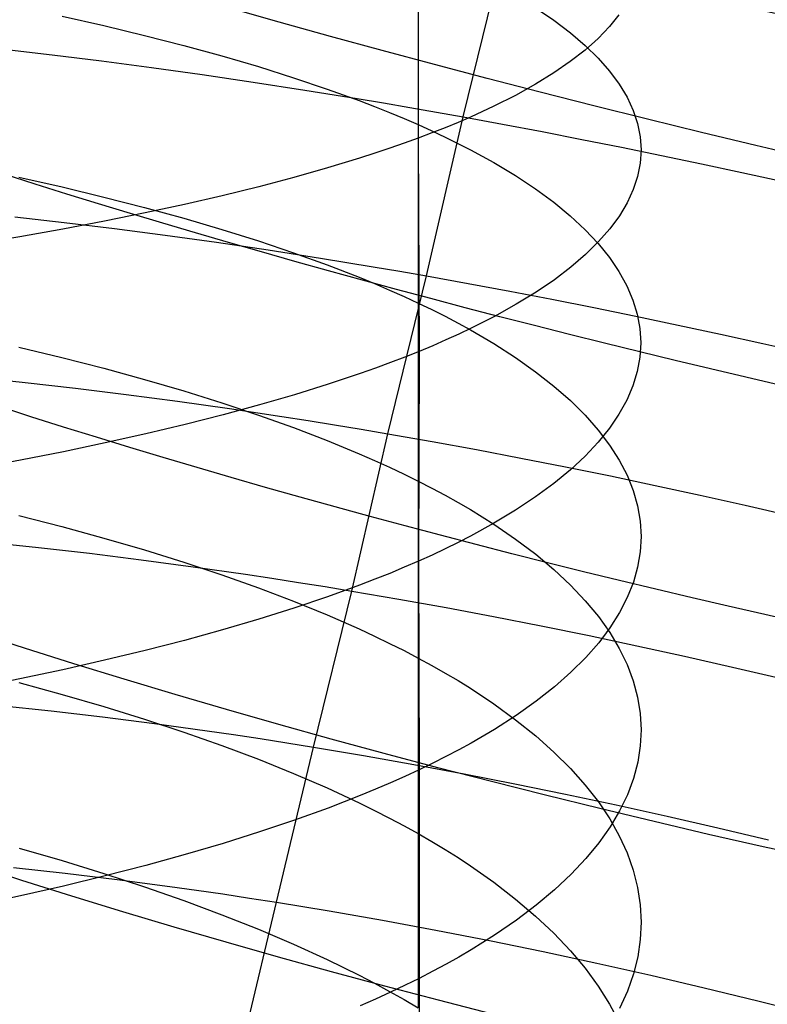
# Model space of a CAD drawing. Extents: x -383 to 1849, y -1185 to -529.
# Tile 750 of 870: x 1799.5 to 1806.04, y -1041.4 to -1032.77. Entities that reach past the tile are written whole.
import ezdxf

# ---------------------------------------------------------------- set-up
doc = ezdxf.new("R2010")
doc.units = 0
doc.layers.add('PREDEFINITO', color=7, linetype='CONTINUOUS')

msp = doc.modelspace()

# ---------------------------------------------------------------- linework, layer by layer
at = {"layer": 'PREDEFINITO'}
for p, q in [((1802.9865, -1031.9407, 670.0021), (1802.9867, -1033.8071, 669.6813)), ((1802.9857, -1032.1466, 654.7266), (1802.9855, -1033.6893, 654.403)), ((1803.3786, -1033.6212, 503.4469), (1803.7216, -1032.2255, 503.1188)), ((1801.7694, -1032.7907, 474.2103), (1801.3276, -1032.6652, 474.3865)), ((1804.0144, -1032.6659, 656.8717), (1804.1744, -1032.7746, 657.3206)), ((1799.8667, -1032.7382, 650.7933), (1800.2336, -1032.8212, 651.1083)), ((1802.2169, -1032.9155, 474.0481), (1801.7694, -1032.7907, 474.2103)), ((1804.1744, -1032.7746, 657.3206), (1804.3193, -1032.8845, 657.7748)), ((1804.7437, -1032.727, 664.7443), (1804.66, -1032.8305, 665.2174)), ((1800.2336, -1032.8212, 651.1083), (1800.5895, -1032.9071, 651.4342)), ((1804.66, -1032.8305, 665.2174), (1804.5611, -1032.9333, 665.6872)), ((1800.5895, -1032.9071, 651.4342), (1800.934, -1032.9957, 651.7708)), ((1802.6697, -1033.0395, 473.9003), (1802.2169, -1032.9155, 474.0481)), ((1804.3193, -1032.8845, 657.7748), (1804.4489, -1032.9957, 658.2338)), ((1804.5611, -1032.9333, 665.6872), (1804.447, -1033.0353, 666.1533)), ((1799.3551, -1033.028, 501.823), (1799.7802, -1033.0772, 502.0622)), ((1800.934, -1032.9957, 651.7708), (1801.2666, -1033.0872, 652.1177)), ((1803.1271, -1033.1626, 473.7669), (1802.6697, -1033.0395, 473.9003)), ((1804.447, -1033.0353, 666.1533), (1804.3177, -1033.1363, 666.615)), ((1804.4489, -1032.9957, 658.2338), (1804.5632, -1033.1078, 658.6971)), ((1799.7802, -1033.0772, 502.0622), (1800.2117, -1033.1306, 502.2876)), ((1800.2117, -1033.1306, 502.2876), (1800.6492, -1033.1882, 502.4988)), ((1801.2666, -1033.0872, 652.1177), (1801.5868, -1033.1812, 652.4748)), ((1804.3177, -1033.1363, 666.615), (1804.1731, -1033.2362, 667.0719)), ((1804.5632, -1033.1078, 658.6971), (1804.6624, -1033.2209, 659.1641)), ((1800.6492, -1033.1882, 502.4988), (1801.0924, -1033.25, 502.6954)), ((1801.5868, -1033.1812, 652.4748), (1801.8942, -1033.2779, 652.8417)), ((1803.5888, -1033.2846, 473.6481), (1803.1271, -1033.1626, 473.7669)), ((1804.6624, -1033.2209, 659.1641), (1804.7463, -1033.3347, 659.6344)), ((1801.0924, -1033.25, 502.6954), (1801.5408, -1033.3159, 502.8771)), ((1801.8942, -1033.2779, 652.8417), (1802.1883, -1033.3771, 653.2182)), ((1804.0542, -1033.4053, 473.544), (1803.5888, -1033.2846, 473.6481)), ((1804.1731, -1033.2362, 667.0719), (1804.0134, -1033.335, 667.5235)), ((1801.5408, -1033.3159, 502.8771), (1801.994, -1033.3861, 503.0434)), ((1801.994, -1033.3861, 503.0434), (1802.4517, -1033.4603, 503.1941)), ((1802.1883, -1033.3771, 653.2182), (1802.4685, -1033.4788, 653.6041)), ((1804.0134, -1033.335, 667.5235), (1803.8384, -1033.4325, 667.969)), ((1804.7463, -1033.3347, 659.6344), (1804.815, -1033.4492, 660.1074)), ((1802.4517, -1033.4603, 503.1941), (1802.682, -1033.499, 503.2634)), ((1802.4685, -1033.4788, 653.6041), (1802.6033, -1033.5306, 653.8004)), ((1803.8384, -1033.4325, 667.969), (1803.6483, -1033.5286, 668.4081)), ((1804.5228, -1033.5247, 473.4549), (1804.0542, -1033.4053, 473.544)), ((1804.815, -1033.4492, 660.1074), (1804.8685, -1033.5642, 660.5824)), ((1802.6033, -1033.5306, 653.8004), (1802.7345, -1033.5829, 653.999)), ((1802.682, -1033.499, 503.2634), (1802.9133, -1033.5387, 503.3287)), ((1802.9133, -1033.5387, 503.3287), (1803.1456, -1033.5795, 503.3899)), ((1803.6483, -1033.5286, 668.4081), (1803.4429, -1033.6231, 668.8402)), ((1804.9941, -1033.6426, 473.3808), (1804.5228, -1033.5247, 473.4549)), ((1804.8685, -1033.5642, 660.5824), (1804.9068, -1033.6796, 661.0591)), ((1802.7345, -1033.5829, 653.999), (1802.8619, -1033.6358, 654.1998)), ((1802.8619, -1033.6358, 654.1998), (1802.9856, -1033.6893, 654.4027)), ((1803.0585, -1035.015, 503.8073), (1803.3786, -1033.6212, 503.4469)), ((1803.1456, -1033.5795, 503.3899), (1803.3786, -1033.6212, 503.4469)), ((1803.4429, -1033.6231, 668.8402), (1803.3346, -1033.6698, 669.0535)), ((1803.3786, -1033.6212, 503.4469), (1803.7236, -1033.6846, 503.5233)), ((1805.4676, -1033.7588, 473.322), (1804.9941, -1033.6426, 473.3808)), ((1802.9855, -1033.6893, 654.403), (1802.9857, -1035.252, 654.0422)), ((1802.9856, -1033.6893, 654.4027), (1803.1056, -1033.7433, 654.6078)), ((1803.2224, -1033.716, 669.2648), (1803.1064, -1033.7618, 669.4741)), ((1803.3346, -1033.6698, 669.0535), (1803.2224, -1033.716, 669.2648)), ((1803.7236, -1033.6846, 503.5233), (1804.0702, -1033.7502, 503.5906)), ((1804.9068, -1033.6796, 661.0591), (1804.9298, -1033.7952, 661.5369)), ((1802.9867, -1033.8071, 669.6813), (1802.8631, -1033.852, 669.8863)), ((1803.1064, -1033.7618, 669.4741), (1802.9867, -1033.8071, 669.6813)), ((1802.9867, -1033.8071, 669.6813), (1802.9929, -1035.6758, 669.3064)), ((1803.1056, -1033.7433, 654.6078), (1803.2217, -1033.7979, 654.8149)), ((1803.2217, -1033.7979, 654.8149), (1803.334, -1033.853, 655.0241)), ((1804.0702, -1033.7502, 503.5906), (1804.4181, -1033.8179, 503.649)), ((1804.4181, -1033.8179, 503.649), (1804.7671, -1033.8876, 503.6984)), ((1804.9298, -1033.7952, 661.5369), (1804.9377, -1033.911, 662.0152)), ((1805.9427, -1033.8733, 473.2786), (1805.4676, -1033.7588, 473.322)), ((1802.7358, -1033.8964, 670.0891), (1802.6048, -1033.9403, 670.2898)), ((1802.8631, -1033.852, 669.8863), (1802.7358, -1033.8964, 670.0891)), ((1803.334, -1033.853, 655.0241), (1803.4425, -1033.9086, 655.2351)), ((1803.4425, -1033.9086, 655.2351), (1803.648, -1034.0213, 655.6628)), ((1804.7671, -1033.8876, 503.6984), (1805.1171, -1033.9593, 503.7389)), ((1804.9377, -1033.911, 662.0152), (1804.9303, -1034.0268, 662.4936)), ((1806.4191, -1033.9859, 473.2507), (1805.9427, -1033.8733, 473.2786)), ((1802.4702, -1033.9837, 670.4881), (1802.1903, -1034.069, 670.878)), ((1802.6048, -1033.9403, 670.2898), (1802.4702, -1033.9837, 670.4881)), ((1805.1171, -1033.9593, 503.7389), (1805.4677, -1034.0329, 503.7706)), ((1802.1903, -1034.069, 670.878), (1801.8967, -1034.1522, 671.2584)), ((1803.648, -1034.0213, 655.6628), (1803.8384, -1034.1358, 656.0974)), ((1804.9303, -1034.0268, 662.4936), (1804.9077, -1034.1424, 662.9713)), ((1805.4677, -1034.0329, 503.7706), (1805.8189, -1034.1084, 503.7935)), ((1799.4891, -1034.1487, 650.149), (1799.8665, -1034.2344, 650.4514)), ((1801.8967, -1034.1522, 671.2584), (1801.5898, -1034.2333, 671.6291)), ((1803.8384, -1034.1358, 656.0974), (1804.0135, -1034.2521, 656.5385)), ((1804.9077, -1034.1424, 662.9713), (1804.8698, -1034.2578, 663.4481)), ((1805.8189, -1034.1084, 503.7935), (1806.1705, -1034.1857, 503.8078)), ((1799.8665, -1034.2344, 650.4514), (1800.2333, -1034.3232, 650.7648)), ((1801.5898, -1034.2333, 671.6291), (1801.2701, -1034.3122, 671.9899)), ((1804.0135, -1034.2521, 656.5385), (1804.1733, -1034.3698, 656.9854)), ((1804.8698, -1034.2578, 663.4481), (1804.8168, -1034.3728, 663.9232)), ((1800.2333, -1034.3232, 650.7648), (1800.5893, -1034.4151, 651.0891)), ((1801.2701, -1034.3122, 671.9899), (1800.938, -1034.3889, 672.3404)), ((1800.5893, -1034.4151, 651.0891), (1800.9338, -1034.51, 651.4239)), ((1800.938, -1034.3889, 672.3404), (1800.594, -1034.4633, 672.6804)), ((1804.1733, -1034.3698, 656.9854), (1804.3179, -1034.489, 657.4376)), ((1804.8168, -1034.3728, 663.9232), (1804.7485, -1034.4873, 664.3963)), ((1799.4529, -1034.496, 502.4284), (1799.8856, -1034.5453, 502.6529)), ((1800.594, -1034.4633, 672.6804), (1800.2386, -1034.5354, 673.0097)), ((1800.9338, -1034.51, 651.4239), (1801.2664, -1034.6078, 651.7691)), ((1804.3179, -1034.489, 657.4376), (1804.4473, -1034.6094, 657.8946)), ((1804.7485, -1034.4873, 664.3963), (1804.665, -1034.6012, 664.8666)), ((1800.2386, -1034.5354, 673.0097), (1799.8723, -1034.605, 673.328)), ((1799.8856, -1034.5453, 502.6529), (1800.3243, -1034.5991, 502.8632)), ((1800.3243, -1034.5991, 502.8632), (1800.7685, -1034.6574, 503.0591)), ((1804.665, -1034.6012, 664.8666), (1804.5663, -1034.7143, 665.3338)), ((1799.4955, -1034.6722, 673.635), (1799.1087, -1034.7368, 673.9304)), ((1799.8723, -1034.605, 673.328), (1799.4955, -1034.6722, 673.635)), ((1800.7685, -1034.6574, 503.0591), (1801.2179, -1034.72, 503.24)), ((1801.2664, -1034.6078, 651.7691), (1801.5867, -1034.7085, 652.1243)), ((1804.4473, -1034.6094, 657.8946), (1804.5615, -1034.731, 658.3559)), ((1801.2179, -1034.72, 503.24), (1801.672, -1034.7872, 503.4056)), ((1801.5867, -1034.7085, 652.1243), (1801.8941, -1034.8119, 652.4893)), ((1804.5663, -1034.7143, 665.3338), (1804.4523, -1034.8264, 665.7972)), ((1804.5615, -1034.731, 658.3559), (1804.6605, -1034.8535, 658.821)), ((1801.672, -1034.7872, 503.4056), (1802.1304, -1034.8587, 503.5557)), ((1801.8941, -1034.8119, 652.4893), (1802.1882, -1034.9181, 652.8639)), ((1802.1304, -1034.8587, 503.5557), (1802.3611, -1034.8961, 503.6247)), ((1804.4523, -1034.8264, 665.7972), (1804.3232, -1034.9376, 666.2564)), ((1804.6605, -1034.8535, 658.821), (1804.7442, -1034.9769, 659.2892)), ((1802.1882, -1034.9181, 652.8639), (1802.4685, -1035.0268, 653.2476)), ((1802.3611, -1034.8961, 503.6247), (1802.5927, -1034.9346, 503.6897)), ((1802.5927, -1034.9346, 503.6897), (1802.8252, -1034.9743, 503.7506)), ((1804.3232, -1034.9376, 666.2564), (1804.1788, -1035.0476, 666.7108)), ((1802.4685, -1035.0268, 653.2476), (1802.6034, -1035.0822, 653.4429)), ((1802.7203, -1036.3968, 504.1894), (1803.0585, -1035.015, 503.8073)), ((1802.8252, -1034.9743, 503.7506), (1803.0585, -1035.015, 503.8073)), ((1803.0585, -1035.015, 503.8073), (1803.4226, -1035.0804, 503.8872)), ((1804.7442, -1034.9769, 659.2892), (1804.8127, -1035.101, 659.7602)), ((1802.6034, -1035.0822, 653.4429), (1802.7346, -1035.1382, 653.6404)), ((1803.4226, -1035.0804, 503.8872), (1803.7883, -1035.1484, 503.9571)), ((1804.1788, -1035.0476, 666.7108), (1804.0192, -1035.1563, 667.1598)), ((1804.8127, -1035.101, 659.7602), (1804.8659, -1035.2257, 660.2332)), ((1802.7346, -1035.1382, 653.6404), (1802.8621, -1035.1948, 653.8401)), ((1802.8621, -1035.1948, 653.8401), (1802.9859, -1035.252, 654.0419)), ((1803.7883, -1035.1484, 503.9571), (1804.1554, -1035.219, 504.017)), ((1804.0192, -1035.1563, 667.1598), (1803.8444, -1035.2635, 667.603)), ((1802.9857, -1035.252, 654.0422), (1802.9856, -1036.8124, 653.6528)), ((1802.9859, -1035.252, 654.0419), (1803.1058, -1035.3098, 654.2458)), ((1803.8444, -1035.2635, 667.603), (1803.6543, -1035.3692, 668.0398)), ((1804.1554, -1035.219, 504.017), (1804.5236, -1035.2919, 504.067)), ((1804.5236, -1035.2919, 504.067), (1804.8928, -1035.3673, 504.1072)), ((1804.8659, -1035.2257, 660.2332), (1804.904, -1035.3508, 660.7079)), ((1803.1058, -1035.3098, 654.2458), (1803.222, -1035.3681, 654.4518)), ((1803.222, -1035.3681, 654.4518), (1803.3344, -1035.4271, 654.6598)), ((1803.6543, -1035.3692, 668.0398), (1803.4491, -1035.4733, 668.4696)), ((1804.8928, -1035.3673, 504.1072), (1805.2627, -1035.4449, 504.1376)), ((1804.904, -1035.3508, 660.7079), (1804.9268, -1035.4761, 661.1836)), ((1803.3344, -1035.4271, 654.6598), (1803.443, -1035.4866, 654.8697)), ((1805.2627, -1035.4449, 504.1376), (1805.633, -1035.5247, 504.1584)), ((1803.3407, -1035.5246, 668.6818), (1803.2286, -1035.5755, 668.892)), ((1803.4491, -1035.4733, 668.4696), (1803.3407, -1035.5246, 668.6818)), ((1803.443, -1035.4866, 654.8697), (1803.6487, -1035.6071, 655.2949)), ((1804.9268, -1035.4761, 661.1836), (1804.9344, -1035.6016, 661.6598)), ((1805.633, -1035.5247, 504.1584), (1806.0035, -1035.6068, 504.1696)), ((1799.4884, -1035.6376, 649.7816), (1799.8658, -1035.7288, 650.0823)), ((1803.1127, -1035.6259, 669.1002), (1802.9929, -1035.6758, 669.3064)), ((1803.2286, -1035.5755, 668.892), (1803.1127, -1035.6259, 669.1002)), ((1803.6487, -1035.6071, 655.2949), (1803.8392, -1035.7296, 655.7271)), ((1804.9344, -1035.6016, 661.6598), (1804.9268, -1035.7271, 662.1361)), ((1806.0035, -1035.6068, 504.1696), (1806.374, -1035.6909, 504.1712)), ((1802.8693, -1035.7252, 669.5104), (1802.7421, -1035.774, 669.7123)), ((1802.9929, -1035.6758, 669.3064), (1802.8693, -1035.7252, 669.5104)), ((1802.9929, -1035.6758, 669.3064), (1802.9872, -1037.514, 668.9173)), ((1799.8658, -1035.7288, 650.0823), (1800.2327, -1035.8234, 650.3939)), ((1802.7421, -1035.774, 669.7123), (1802.6111, -1035.8224, 669.912)), ((1803.8392, -1035.7296, 655.7271), (1804.0144, -1035.8538, 656.1656)), ((1804.9268, -1035.7271, 662.1361), (1804.904, -1035.8525, 662.6118)), ((1800.2327, -1035.8234, 650.3939), (1800.5887, -1035.9213, 650.7164)), ((1802.4765, -1035.8701, 670.1094), (1802.1966, -1035.964, 670.4974)), ((1802.6111, -1035.8224, 669.912), (1802.4765, -1035.8701, 670.1094)), ((1804.0144, -1035.8538, 656.1656), (1804.1745, -1035.9798, 656.6099)), ((1804.904, -1035.8525, 662.6118), (1804.8659, -1035.9776, 663.0865)), ((1799.1099, -1035.9032, 502.817), (1799.5433, -1035.9484, 503.0405)), ((1799.5433, -1035.9484, 503.0405), (1799.9827, -1035.9983, 503.2498)), ((1800.5887, -1035.9213, 650.7164), (1800.9333, -1036.0223, 651.0493)), ((1802.1966, -1035.964, 670.4974), (1801.903, -1036.0557, 670.8761)), ((1804.1745, -1035.9798, 656.6099), (1804.3193, -1036.1072, 657.0595)), ((1804.8659, -1035.9776, 663.0865), (1804.8127, -1036.1022, 663.5596)), ((1799.9827, -1035.9983, 503.2498), (1800.4276, -1036.0529, 503.4447)), ((1800.4276, -1036.0529, 503.4447), (1800.8775, -1036.1123, 503.6248)), ((1800.9333, -1036.0223, 651.0493), (1801.266, -1036.1265, 651.3925)), ((1801.903, -1036.0557, 670.8761), (1801.596, -1036.145, 671.2452)), ((1800.8775, -1036.1123, 503.6248), (1801.3322, -1036.1763, 503.7897)), ((1801.266, -1036.1265, 651.3925), (1801.5863, -1036.2337, 651.7458)), ((1801.596, -1036.145, 671.2452), (1801.2762, -1036.2319, 671.6044)), ((1804.3193, -1036.1072, 657.0595), (1804.4489, -1036.236, 657.5139)), ((1804.8127, -1036.1022, 663.5596), (1804.7442, -1036.2263, 664.0305)), ((1801.2762, -1036.2319, 671.6044), (1800.944, -1036.3164, 671.9535)), ((1801.3322, -1036.1763, 503.7897), (1801.7912, -1036.2451, 503.939)), ((1801.5863, -1036.2337, 651.7458), (1801.8938, -1036.3438, 652.1087)), ((1804.4489, -1036.236, 657.5139), (1804.5633, -1036.366, 657.9725)), ((1804.7442, -1036.2263, 664.0305), (1804.6605, -1036.3497, 664.4987)), ((1800.944, -1036.3164, 671.9535), (1800.5999, -1036.3983, 672.2921)), ((1801.7912, -1036.2451, 503.939), (1802.0221, -1036.2813, 504.0077)), ((1802.0221, -1036.2813, 504.0077), (1802.254, -1036.3186, 504.0724)), ((1802.254, -1036.3186, 504.0724), (1802.4868, -1036.3571, 504.1329)), ((1800.5999, -1036.3983, 672.2921), (1800.2444, -1036.4777, 672.6201)), ((1801.8938, -1036.3438, 652.1087), (1802.1879, -1036.4568, 652.4811)), ((1802.4039, -1037.7755, 504.6031), (1802.7203, -1036.3968, 504.1894)), ((1802.4868, -1036.3571, 504.1329), (1802.7203, -1036.3968, 504.1894)), ((1802.7203, -1036.3968, 504.1894), (1803.1071, -1036.4648, 504.2735)), ((1804.6605, -1036.3497, 664.4987), (1804.5616, -1036.4723, 664.9638)), ((1804.5633, -1036.366, 657.9725), (1804.6625, -1036.497, 658.4348)), ((1800.2444, -1036.4777, 672.6201), (1799.8779, -1036.5544, 672.9371)), ((1802.1879, -1036.4568, 652.4811), (1802.4683, -1036.5727, 652.8627)), ((1803.1071, -1036.4648, 504.2735), (1803.4956, -1036.5359, 504.3463)), ((1804.5616, -1036.4723, 664.9638), (1804.4475, -1036.5938, 665.4251)), ((1804.6625, -1036.497, 658.4348), (1804.7464, -1036.6289, 658.9003)), ((1799.8779, -1036.5544, 672.9371), (1799.501, -1036.6284, 673.243)), ((1802.4683, -1036.5727, 652.8627), (1802.6032, -1036.6316, 653.0569)), ((1803.4956, -1036.5359, 504.3463), (1803.8857, -1036.61, 504.4079)), ((1799.501, -1036.6284, 673.243), (1799.114, -1036.6996, 673.5373)), ((1802.6032, -1036.6316, 653.0569), (1802.7344, -1036.6912, 653.2533)), ((1803.8857, -1036.61, 504.4079), (1804.277, -1036.6871, 504.4585)), ((1804.4475, -1036.5938, 665.4251), (1804.3182, -1036.7143, 665.8822)), ((1804.7464, -1036.6289, 658.9003), (1804.8152, -1036.7616, 659.3684)), ((1802.7344, -1036.6912, 653.2533), (1802.862, -1036.7515, 653.4518)), ((1802.862, -1036.7515, 653.4518), (1802.9858, -1036.8124, 653.6525)), ((1804.3182, -1036.7143, 665.8822), (1804.1737, -1036.8334, 666.3344)), ((1804.277, -1036.6871, 504.4585), (1804.6693, -1036.767, 504.4981)), ((1802.9856, -1036.8124, 653.6528), (1802.9856, -1038.3625, 653.235)), ((1802.9858, -1036.8124, 653.6525), (1803.1058, -1036.8739, 653.8553)), ((1804.1737, -1036.8334, 666.3344), (1804.0139, -1036.9512, 666.7814)), ((1804.6693, -1036.767, 504.4981), (1805.0622, -1036.8496, 504.5268)), ((1804.8152, -1036.7616, 659.3684), (1804.8687, -1036.8949, 659.8387)), ((1803.1058, -1036.8739, 653.8553), (1803.222, -1036.9361, 654.0601)), ((1804.8687, -1036.8949, 659.8387), (1804.9069, -1037.0287, 660.3106)), ((1805.0622, -1036.8496, 504.5268), (1805.4555, -1036.935, 504.5447)), ((1803.222, -1036.9361, 654.0601), (1803.3344, -1036.9989, 654.2669)), ((1803.3344, -1036.9989, 654.2669), (1803.443, -1037.0622, 654.4756)), ((1804.0139, -1036.9512, 666.7814), (1803.839, -1037.0674, 667.2224)), ((1805.4555, -1036.935, 504.5447), (1805.8489, -1037.023, 504.5518)), ((1803.443, -1037.0622, 654.4756), (1803.6487, -1037.1906, 654.8985)), ((1803.839, -1037.0674, 667.2224), (1803.6488, -1037.1819, 667.6571)), ((1804.9069, -1037.0287, 660.3106), (1804.93, -1037.1627, 660.7835)), ((1805.8489, -1037.023, 504.5518), (1806.2421, -1037.1134, 504.5484)), ((1799.4884, -1037.1144, 649.3868), (1799.8658, -1037.2114, 649.6856)), ((1803.6488, -1037.1819, 667.6571), (1803.4435, -1037.2946, 668.0848)), ((1803.6487, -1037.1906, 654.8985), (1803.8393, -1037.321, 655.3282)), ((1804.93, -1037.1627, 660.7835), (1804.9378, -1037.2969, 661.257)), ((1799.8658, -1037.2114, 649.6856), (1800.2327, -1037.3119, 649.9954)), ((1799.221, -1037.3479, 503.4599), (1799.6615, -1037.394, 503.6683)), ((1800.2327, -1037.3119, 649.9954), (1800.5887, -1037.4158, 650.316)), ((1803.3351, -1037.3503, 668.2959), (1803.223, -1037.4054, 668.505)), ((1803.4435, -1037.2946, 668.0848), (1803.3351, -1037.3503, 668.2959)), ((1803.8393, -1037.321, 655.3282), (1804.0146, -1037.4533, 655.7642)), ((1804.9378, -1037.2969, 661.257), (1804.9305, -1037.4311, 661.7304)), ((1799.6615, -1037.394, 503.6683), (1800.1074, -1037.4451, 503.8622)), ((1800.1074, -1037.4451, 503.8622), (1800.5583, -1037.5012, 504.0414)), ((1800.5887, -1037.4158, 650.316), (1800.9333, -1037.5232, 650.647)), ((1803.223, -1037.4054, 668.505), (1803.107, -1037.46, 668.7122)), ((1804.9305, -1037.4311, 661.7304), (1804.9079, -1037.5652, 662.2034)), ((1800.5583, -1037.5012, 504.0414), (1801.0139, -1037.5623, 504.2055)), ((1800.9333, -1037.5232, 650.647), (1801.266, -1037.6338, 650.9881)), ((1802.9872, -1037.514, 668.9173), (1802.8636, -1037.5675, 669.1202)), ((1803.107, -1037.46, 668.7122), (1802.9872, -1037.514, 668.9173)), ((1802.9872, -1037.514, 668.9173), (1802.9932, -1039.3425, 668.4743)), ((1804.0146, -1037.4533, 655.7642), (1804.1747, -1037.5874, 656.2061)), ((1801.0139, -1037.5623, 504.2055), (1801.4736, -1037.6283, 504.354)), ((1802.7363, -1037.6204, 669.321), (1802.6054, -1037.6727, 669.5196)), ((1802.8636, -1037.5675, 669.1202), (1802.7363, -1037.6204, 669.321)), ((1804.1747, -1037.5874, 656.2061), (1804.3196, -1037.7232, 656.6532)), ((1804.9079, -1037.5652, 662.2034), (1804.87, -1037.6989, 662.6753)), ((1801.266, -1037.6338, 650.9881), (1801.5863, -1037.7477, 651.3392)), ((1801.4736, -1037.6283, 504.354), (1801.7049, -1037.6632, 504.4224)), ((1801.7049, -1037.6632, 504.4224), (1801.937, -1037.6994, 504.4867)), ((1801.937, -1037.6994, 504.4867), (1802.1701, -1037.7368, 504.547)), ((1802.6054, -1037.6727, 669.5196), (1802.4707, -1037.7244, 669.716)), ((1804.87, -1037.6989, 662.6753), (1804.817, -1037.8322, 663.1456)), ((1801.5863, -1037.7477, 651.3392), (1801.8938, -1037.8647, 651.7)), ((1802.0681, -1039.1424, 505.039), (1802.4039, -1037.7755, 504.6031)), ((1802.1701, -1037.7368, 504.547), (1802.4039, -1037.7755, 504.6031)), ((1802.4707, -1037.7244, 669.716), (1802.1909, -1037.8261, 670.1019)), ((1802.4039, -1037.7755, 504.6031), (1802.8163, -1037.8464, 504.6918)), ((1804.3196, -1037.7232, 656.6532), (1804.4492, -1037.8603, 657.105)), ((1801.8938, -1037.8647, 651.7), (1802.1879, -1037.9848, 652.0702)), ((1802.1909, -1037.8261, 670.1019), (1801.8973, -1037.9253, 670.4785)), ((1802.8163, -1037.8464, 504.6918), (1803.2307, -1037.921, 504.7677)), ((1804.4492, -1037.8603, 657.105), (1804.5636, -1037.9987, 657.5611)), ((1804.817, -1037.8322, 663.1456), (1804.7487, -1037.9649, 663.6139)), ((1801.8973, -1037.9253, 670.4785), (1801.5904, -1038.022, 670.8454)), ((1803.2307, -1037.921, 504.7677), (1803.6466, -1037.9993, 504.8311)), ((1804.7487, -1037.9649, 663.6139), (1804.6652, -1038.0969, 664.0795)), ((1801.5904, -1038.022, 670.8454), (1801.2706, -1038.1161, 671.2025)), ((1802.1879, -1037.9848, 652.0702), (1802.4683, -1038.1078, 652.4496)), ((1803.6466, -1037.9993, 504.8311), (1804.0638, -1038.0811, 504.8819)), ((1804.5636, -1037.9987, 657.5611), (1804.6628, -1038.1383, 658.0208)), ((1799.5366, -1038.276, 475.7511), (1799.11, -1038.1383, 475.9533)), ((1801.2706, -1038.1161, 671.2025), (1800.9385, -1038.2075, 671.5495)), ((1802.4683, -1038.1078, 652.4496), (1802.6032, -1038.1704, 652.6426)), ((1804.0638, -1038.0811, 504.8819), (1804.4819, -1038.1664, 504.9204)), ((1804.6652, -1038.0969, 664.0795), (1804.5665, -1038.228, 664.5419)), ((1804.6628, -1038.1383, 658.0208), (1804.7468, -1038.2788, 658.4837)), ((1800.9385, -1038.2075, 671.5495), (1800.5945, -1038.2962, 671.8862)), ((1802.6032, -1038.1704, 652.6426), (1802.7344, -1038.2338, 652.8378)), ((1804.5665, -1038.228, 664.5419), (1804.4526, -1038.358, 665.0006)), ((1804.4819, -1038.1664, 504.9204), (1804.9006, -1038.255, 504.9466)), ((1799.9702, -1038.4125, 475.5625), (1799.5366, -1038.276, 475.7511)), ((1800.5945, -1038.2962, 671.8862), (1800.2391, -1038.3821, 672.2121)), ((1802.7344, -1038.2338, 652.8378), (1802.862, -1038.2978, 653.0352)), ((1802.862, -1038.2978, 653.0352), (1802.9858, -1038.3625, 653.2347)), ((1804.7468, -1038.2788, 658.4837), (1804.8156, -1038.4201, 658.9493)), ((1804.9006, -1038.255, 504.9466), (1805.3195, -1038.3468, 504.9606)), ((1800.2391, -1038.3821, 672.2121), (1799.8728, -1038.4651, 672.5272)), ((1802.9856, -1038.3625, 653.235), (1802.9857, -1039.9011, 652.7883)), ((1802.9858, -1038.3625, 653.2347), (1803.1058, -1038.4279, 653.4362)), ((1804.4526, -1038.358, 665.0006), (1804.3234, -1038.4868, 665.4552)), ((1805.3195, -1038.3468, 504.9606), (1805.7383, -1038.4418, 504.9626)), ((1799.8728, -1038.4651, 672.5272), (1799.496, -1038.5452, 672.8311)), ((1800.4103, -1038.5477, 475.3878), (1799.9702, -1038.4125, 475.5625)), ((1803.1058, -1038.4279, 653.4362), (1803.222, -1038.4939, 653.6399)), ((1804.3234, -1038.4868, 665.4552), (1804.1791, -1038.6143, 665.9049)), ((1804.8156, -1038.4201, 658.9493), (1804.8691, -1038.5621, 659.417)), ((1805.7383, -1038.4418, 504.9626), (1806.1567, -1038.5397, 504.9526)), ((1799.496, -1038.5452, 672.8311), (1799.1092, -1038.6222, 673.1236)), ((1800.8562, -1038.6815, 475.2271), (1800.4103, -1038.5477, 475.3878)), ((1803.222, -1038.4939, 653.6399), (1803.3344, -1038.5606, 653.8454)), ((1803.3344, -1038.5606, 653.8454), (1803.443, -1038.6279, 654.0529)), ((1804.8691, -1038.5621, 659.417), (1804.9074, -1038.7045, 659.8862)), ((1799.4891, -1038.5783, 648.9642), (1799.8664, -1038.681, 649.2612)), ((1803.443, -1038.6279, 654.0529), (1803.6487, -1038.7642, 654.4733)), ((1804.1791, -1038.6143, 665.9049), (1804.0195, -1038.7403, 666.3494)), ((1799.8664, -1038.681, 649.2612), (1800.2333, -1038.7875, 649.5691)), ((1801.3075, -1038.8136, 475.0805), (1800.8562, -1038.6815, 475.2271)), ((1804.0195, -1038.7403, 666.3494), (1803.8447, -1038.8646, 666.7881)), ((1804.9074, -1038.7045, 659.8862), (1804.9305, -1038.8473, 660.3565)), ((1799.3232, -1038.7776, 504.1115), (1799.7696, -1038.8252, 504.3039)), ((1799.7696, -1038.8252, 504.3039), (1800.2209, -1038.8781, 504.4817)), ((1800.2333, -1038.7875, 649.5691), (1800.5892, -1038.8977, 649.8876)), ((1801.7638, -1038.9441, 474.9482), (1801.3075, -1038.8136, 475.0805)), ((1803.6487, -1038.7642, 654.4733), (1803.8393, -1038.9028, 654.9004)), ((1800.2209, -1038.8781, 504.4817), (1800.6769, -1038.9363, 504.6445)), ((1800.5892, -1038.8977, 649.8876), (1800.9338, -1039.0115, 650.2165)), ((1803.8447, -1038.8646, 666.7881), (1803.6546, -1038.9872, 667.2205)), ((1803.8393, -1038.9028, 654.9004), (1804.0146, -1039.0434, 655.3339)), ((1804.9305, -1038.8473, 660.3565), (1804.9384, -1038.9902, 660.8274)), ((1800.6769, -1038.9363, 504.6445), (1801.137, -1038.9997, 504.7918)), ((1801.137, -1038.9997, 504.7918), (1801.3685, -1039.0334, 504.8596)), ((1802.2244, -1039.0726, 474.8303), (1801.7638, -1038.9441, 474.9482)), ((1803.6546, -1038.9872, 667.2205), (1803.4494, -1039.1078, 667.646)), ((1804.9384, -1038.9902, 660.8274), (1804.931, -1039.1331, 661.2982)), ((1800.9338, -1039.0115, 650.2165), (1801.2664, -1039.1288, 650.5556)), ((1801.3685, -1039.0334, 504.8596), (1801.6009, -1039.0684, 504.9235)), ((1801.6009, -1039.0684, 504.9235), (1801.8341, -1039.1047, 504.9833)), ((1802.6889, -1039.1991, 474.7271), (1802.2244, -1039.0726, 474.8303)), ((1804.0146, -1039.0434, 655.3339), (1804.1747, -1039.1859, 655.7731)), ((1801.2664, -1039.1288, 650.5556), (1801.5867, -1039.2495, 650.9045)), ((1801.7432, -1040.5018, 505.5025), (1802.0681, -1039.1424, 505.039)), ((1801.8341, -1039.1047, 504.9833), (1802.0681, -1039.1424, 505.039)), ((1802.0681, -1039.1424, 505.039), (1802.5062, -1039.2161, 505.1319)), ((1803.341, -1039.1673, 667.856), (1803.2289, -1039.2263, 668.0641)), ((1803.4494, -1039.1078, 667.646), (1803.341, -1039.1673, 667.856)), ((1804.931, -1039.1331, 661.2982), (1804.9085, -1039.2759, 661.7686)), ((1801.5867, -1039.2495, 650.9045), (1801.8941, -1039.3735, 651.263)), ((1802.5062, -1039.2161, 505.1319), (1802.9464, -1039.2942, 505.2106)), ((1803.1568, -1039.3235, 474.6387), (1802.6889, -1039.1991, 474.7271)), ((1803.2289, -1039.2263, 668.0641), (1803.1129, -1039.2847, 668.2702)), ((1804.1747, -1039.1859, 655.7731), (1804.3196, -1039.33, 656.2175)), ((1802.9932, -1039.3425, 668.4743), (1802.8696, -1039.3998, 668.6763)), ((1802.9464, -1039.2942, 505.2106), (1803.3884, -1039.3768, 505.2753)), ((1803.1129, -1039.2847, 668.2702), (1802.9932, -1039.3425, 668.4743)), ((1802.9932, -1039.3425, 668.4743), (1802.9939, -1042.9905, 667.5023)), ((1803.6275, -1039.4455, 474.5651), (1803.1568, -1039.3235, 474.6387)), ((1804.3196, -1039.33, 656.2175), (1804.4492, -1039.4757, 656.6667)), ((1804.9085, -1039.2759, 661.7686), (1804.8707, -1039.4183, 662.2379)), ((1801.8941, -1039.3735, 651.263), (1802.1882, -1039.5008, 651.6309)), ((1802.8696, -1039.3998, 668.6763), (1802.7423, -1039.4564, 668.8761)), ((1803.3884, -1039.3768, 505.2753), (1803.8317, -1039.4635, 505.326)), ((1804.8707, -1039.4183, 662.2379), (1804.8176, -1039.5603, 662.7057)), ((1802.1882, -1039.5008, 651.6309), (1802.4685, -1039.6312, 652.0079)), ((1802.6114, -1039.5124, 669.0738), (1802.4767, -1039.5678, 669.2692)), ((1802.7423, -1039.4564, 668.8761), (1802.6114, -1039.5124, 669.0738)), ((1804.1007, -1039.565, 474.5067), (1803.6275, -1039.4455, 474.5651)), ((1803.8317, -1039.4635, 505.326), (1804.276, -1039.5543, 505.3629)), ((1804.4492, -1039.4757, 656.6667), (1804.5636, -1039.6228, 657.1201)), ((1802.4767, -1039.5678, 669.2692), (1802.1969, -1039.6767, 669.6533)), ((1804.5756, -1039.6819, 474.4635), (1804.1007, -1039.565, 474.5067)), ((1804.276, -1039.5543, 505.3629), (1804.7207, -1039.6491, 505.3861)), ((1804.8176, -1039.5603, 662.7057), (1804.7494, -1039.7017, 663.1713)), ((1802.1969, -1039.6767, 669.6533), (1801.9032, -1039.7829, 670.0282)), ((1802.4685, -1039.6312, 652.0079), (1802.6034, -1039.6976, 652.1997)), ((1804.5636, -1039.6228, 657.1201), (1804.6628, -1039.771, 657.5771)), ((1805.0519, -1039.796, 474.4357), (1804.5756, -1039.6819, 474.4635)), ((1804.7207, -1039.6491, 505.3861), (1805.1655, -1039.7478, 505.3957)), ((1802.6034, -1039.6976, 652.1997), (1802.7346, -1039.7647, 652.3937)), ((1802.7346, -1039.7647, 652.3937), (1802.8621, -1039.8325, 652.5898)), ((1804.6628, -1039.771, 657.5771), (1804.7468, -1039.9203, 658.0372)), ((1804.7494, -1039.7017, 663.1713), (1804.6659, -1039.8422, 663.6344)), ((1805.1655, -1039.7478, 505.3957), (1805.61, -1039.8501, 505.3919)), ((1801.9032, -1039.7829, 670.0282), (1801.5963, -1039.8865, 670.3935)), ((1802.8621, -1039.8325, 652.5898), (1802.9859, -1039.9011, 652.788)), ((1804.6659, -1039.8422, 663.6344), (1804.5672, -1039.9818, 664.0943)), ((1805.5291, -1039.9073, 474.4235), (1805.0519, -1039.796, 474.4357)), ((1805.61, -1039.8501, 505.3919), (1806.0538, -1039.956, 505.3748)), ((1801.5963, -1039.8865, 670.3935), (1801.2764, -1039.9873, 670.7491)), ((1802.9857, -1039.9011, 652.7883), (1802.9855, -1041.4278, 652.3135)), ((1802.9859, -1039.9011, 652.788), (1803.1059, -1039.9704, 652.9883)), ((1804.7468, -1039.9203, 658.0372), (1804.8156, -1040.0704, 658.5)), ((1806.0066, -1040.0154, 474.427), (1805.5291, -1039.9073, 474.4235)), ((1799.4894, -1040.0291, 648.5156), (1799.8668, -1040.1377, 648.8104)), ((1801.2764, -1039.9873, 670.7491), (1800.9442, -1040.0852, 671.0947)), ((1803.1059, -1039.9704, 652.9883), (1803.222, -1040.0404, 653.1907)), ((1804.5672, -1039.9818, 664.0943), (1804.4533, -1040.1203, 664.5505)), ((1806.4838, -1040.1204, 474.4464), (1806.0066, -1040.0154, 474.427)), ((1800.9442, -1040.0852, 671.0947), (1800.6001, -1040.1802, 671.4299)), ((1803.222, -1040.0404, 653.1907), (1803.3344, -1040.1111, 653.3949)), ((1803.3344, -1040.1111, 653.3949), (1803.443, -1040.1824, 653.6011)), ((1804.4533, -1040.1203, 664.5505), (1804.3242, -1040.2575, 665.0026)), ((1804.8156, -1040.0704, 658.5), (1804.8691, -1040.2212, 658.9649)), ((1799.514, -1040.3105, 476.0259), (1799.0816, -1040.1706, 476.214)), ((1799.4414, -1040.1979, 504.7726), (1799.8935, -1040.2476, 504.9492)), ((1799.8668, -1040.1377, 648.8104), (1800.2336, -1040.2503, 649.1161)), ((1800.6001, -1040.1802, 671.4299), (1800.2446, -1040.2722, 671.7546)), ((1803.443, -1040.1824, 653.6011), (1803.6487, -1040.327, 654.0188)), ((1800.2446, -1040.2722, 671.7546), (1799.8781, -1040.3612, 672.0685)), ((1799.8935, -1040.2476, 504.9492), (1800.3502, -1040.3028, 505.1108)), ((1800.2336, -1040.2503, 649.1161), (1800.5895, -1040.3668, 649.4324)), ((1804.3242, -1040.2575, 665.0026), (1804.1798, -1040.3933, 665.4499)), ((1804.8691, -1040.2212, 658.9649), (1804.9074, -1040.3725, 659.4314)), ((1799.8781, -1040.3612, 672.0685), (1799.5012, -1040.447, 672.3712)), ((1799.9527, -1040.4488, 475.8517), (1799.514, -1040.3105, 476.0259)), ((1800.3502, -1040.3028, 505.1108), (1800.811, -1040.3636, 505.2572)), ((1800.5895, -1040.3668, 649.4324), (1800.934, -1040.4871, 649.759)), ((1800.811, -1040.3636, 505.2572), (1801.0428, -1040.396, 505.3245)), ((1803.6487, -1040.327, 654.0188), (1803.8392, -1040.4738, 654.4433)), ((1804.9074, -1040.3725, 659.4314), (1804.9305, -1040.5242, 659.8989)), ((1799.5012, -1040.447, 672.3712), (1799.1143, -1040.5295, 672.6626)), ((1800.3975, -1040.5854, 475.6914), (1799.9527, -1040.4488, 475.8517)), ((1801.0428, -1040.396, 505.3245), (1801.2754, -1040.4299, 505.3878)), ((1801.2754, -1040.4299, 505.3878), (1801.5089, -1040.4652, 505.4472)), ((1801.5089, -1040.4652, 505.4472), (1801.7432, -1040.5018, 505.5025)), ((1804.1798, -1040.3933, 665.4499), (1804.0202, -1040.5275, 665.892)), ((1800.934, -1040.4871, 649.759), (1801.2666, -1040.6111, 650.0957)), ((1801.4242, -1041.8539, 505.9934), (1801.7432, -1040.5018, 505.5025)), ((1801.7432, -1040.5018, 505.5025), (1801.9748, -1040.5393, 505.553)), ((1801.9748, -1040.5393, 505.553), (1802.2071, -1040.5782, 505.5996)), ((1803.8392, -1040.4738, 654.4433), (1804.0145, -1040.6228, 654.874)), ((1804.0202, -1040.5275, 665.892), (1803.8454, -1040.6599, 666.3283)), ((1804.9305, -1040.5242, 659.8989), (1804.9384, -1040.676, 660.367)), ((1800.8478, -1040.7202, 475.5452), (1800.3975, -1040.5854, 475.6914)), ((1801.2666, -1040.6111, 650.0957), (1801.5869, -1040.7387, 650.4423)), ((1802.2071, -1040.5782, 505.5996), (1802.6733, -1040.6598, 505.6809)), ((1804.0145, -1040.6228, 654.874), (1804.1745, -1040.7738, 655.3104)), ((1801.303, -1040.853, 475.4132), (1800.8478, -1040.7202, 475.5452)), ((1802.6733, -1040.6598, 505.6809), (1803.1413, -1040.7466, 505.7466)), ((1803.8454, -1040.6599, 666.3283), (1803.6554, -1040.7904, 666.7583)), ((1804.9384, -1040.676, 660.367), (1804.931, -1040.8278, 660.8351)), ((1801.5869, -1040.7387, 650.4423), (1801.8942, -1040.8699, 650.7983)), ((1803.1413, -1040.7466, 505.7466), (1803.6106, -1040.8384, 505.7968)), ((1803.6554, -1040.7904, 666.7583), (1803.4501, -1040.9189, 667.1815)), ((1804.1745, -1040.7738, 655.3104), (1804.3194, -1040.9266, 655.752)), ((1801.7626, -1040.9836, 475.2956), (1801.303, -1040.853, 475.4132)), ((1801.8942, -1040.8699, 650.7983), (1802.1883, -1041.0044, 651.1637)), ((1803.6106, -1040.8384, 505.7968), (1804.0808, -1040.9349, 505.8316)), ((1804.931, -1040.8278, 660.8351), (1804.9084, -1040.9795, 661.3026)), ((1802.2263, -1041.1119, 475.1926), (1801.7626, -1040.9836, 475.2956)), ((1803.3418, -1040.9823, 667.3904), (1803.2297, -1041.0451, 667.5974)), ((1803.4501, -1040.9189, 667.1815), (1803.3418, -1040.9823, 667.3904)), ((1804.0808, -1040.9349, 505.8316), (1804.5514, -1041.0362, 505.8513)), ((1804.3194, -1040.9266, 655.752), (1804.449, -1041.081, 656.1983)), ((1804.9084, -1040.9795, 661.3026), (1804.8706, -1041.1308, 661.7691)), ((1802.1883, -1041.0044, 651.1637), (1802.4685, -1041.1424, 651.5382)), ((1803.2297, -1041.0451, 667.5974), (1803.1137, -1041.1073, 667.8024)), ((1804.5514, -1041.0362, 505.8513), (1805.0219, -1041.142, 505.8559)), ((1802.6934, -1041.2378, 475.1043), (1802.2263, -1041.1119, 475.1926)), ((1802.4685, -1041.1424, 651.5382), (1802.6033, -1041.2125, 651.7287)), ((1803.1137, -1041.1073, 667.8024), (1802.994, -1041.1689, 668.0053)), ((1804.449, -1041.081, 656.1983), (1804.5634, -1041.2369, 656.6488)), ((1804.8706, -1041.1308, 661.7691), (1804.8176, -1041.2817, 662.2341)), ((1805.0219, -1041.142, 505.8559), (1805.4917, -1041.2521, 505.8456)), ((1802.6033, -1041.2125, 651.7287), (1802.7344, -1041.2835, 651.9214)), ((1803.1634, -1041.3611, 475.0309), (1802.6934, -1041.2378, 475.1043)), ((1802.8704, -1041.2299, 668.2062), (1802.7431, -1041.2902, 668.405)), ((1802.994, -1041.1689, 668.0053), (1802.8704, -1041.2299, 668.2062)), ((1804.5634, -1041.2369, 656.6488), (1804.6626, -1041.394, 657.1029)), ((1802.7431, -1041.2902, 668.405), (1802.6122, -1041.3499, 668.6016)), ((1802.7344, -1041.2835, 651.9214), (1802.8619, -1041.3553, 652.1162)), ((1804.8176, -1041.2817, 662.2341), (1804.7494, -1041.4318, 662.697)), ((1805.4917, -1041.2521, 505.8456), (1805.9605, -1041.3665, 505.8205)), ((1802.6122, -1041.3499, 668.6016), (1802.4776, -1041.4089, 668.7959)), ((1802.8619, -1041.3553, 652.1162), (1802.9856, -1041.4278, 652.3132)), ((1803.6359, -1041.4816, 474.9726), (1803.1634, -1041.3611, 475.0309)), ((1804.6626, -1041.394, 657.1029), (1804.7465, -1041.5522, 657.5601)), ((1805.9605, -1041.3665, 505.8205), (1806.4278, -1041.4849, 505.7808))]:
    msp.add_line(p, q, dxfattribs=at)
at = {"layer": 'PREDEFINITO', "extrusion": (0.219697, 0.963315, -0.154134)}
msp.add_arc((-1991.5322, 389.1293, -674.1611), 14.9537, 237.14273, 116.22812, dxfattribs=at)
at = {"layer": 'PREDEFINITO', "extrusion": (0.218986, 0.960335, -0.172632)}
msp.add_arc((-1991.5003, 376.4615, -683.1466), 14.9562, 233.86984, 118.63549, dxfattribs=at)

doc.saveas('drawing.dxf')
